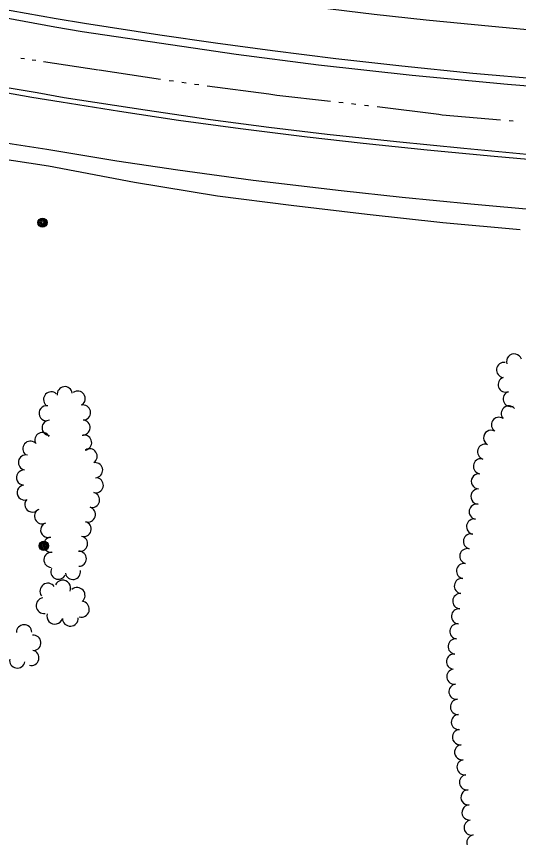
# Model space of a CAD drawing. Extents: x 588843 to 2552415, y 180129 to 269402.
# Drawn here: x 600324.7 to 600565.6, y 183174.8 to 183568.9 of the extents above; entities that cross this region are included whole.
import ezdxf

# ---------------------------------------------------------------- set-up
doc = ezdxf.new("R2010")
doc.units = 0
for name, color, linetype in [('E_LAND_TreeLine_P', 7, 'Continuous'), ('E_MISCPROP', 7, 'Continuous'), ('E_RDWY', 7, 'Continuous'), ('E_RDWY_Gravel', 7, 'Continuous'), ('E_WTR_P', 7, 'Continuous')]:
    doc.layers.add(name, color=color, linetype=linetype)

# ---------------------------------------------------------------- blocks, each defined once
blk = doc.blocks.new('POLE_3')
at = {"layer": 'E_MISCPROP'}
for radius in [14.6, 11, 7.32, 3.66]:
    blk.add_circle((0, 0), radius, dxfattribs=at)

msp = doc.modelspace()

# ---------------------------------------------------------------- linework, layer by layer
at = {"layer": 'E_LAND_TreeLine_P'}
for centre, radius, start, end in [((600563.47, 183403.3), 3.65, 18.223, 198.223), ((600558.67, 183399.25), 3.65, 82.3862, 262.3862), ((600559.46, 183392.21), 3.65, 109.7505, 289.7505), ((600341.37, 183385.11), 3.63, 46.4604, 226.4604), ((600347.94, 183387.6), 3.63, 8.4954, 188.4954), ((600354.1, 183385.47), 3.63, 305.0604, 125.0604), ((600561.84, 183385.32), 3.65, 107.4381, 287.4381), ((600339.19, 183378.44), 3.63, 80.8731, 260.8731), ((600356.66, 183378.8), 3.63, 282.9758, 102.9758), ((600560.95, 183378.34), 3.65, 40.8428, 220.8428), ((600556.22, 183372.89), 3.65, 57.4302, 237.4302), ((600340.63, 183371.46), 3.63, 89.2765, 269.2765), ((600356.45, 183371.58), 3.63, 265.8428, 85.8428), ((600337.22, 183365.61), 3.63, 28.2599, 208.2599), ((600552.45, 183366.65), 3.65, 61.8086, 241.8086), ((600331.42, 183361.42), 3.63, 49.516, 229.516), ((600357.21, 183364.37), 3.63, 278.2356, 98.2356), ((600359.83, 183357.79), 3.63, 303.9316, 123.9316), ((600549.54, 183359.99), 3.65, 73.2599, 253.2599), ((600329.31, 183354.81), 3.63, 79.432, 259.432), ((600362.49, 183351.12), 3.63, 273.9729, 93.9729), ((600547.56, 183352.98), 3.65, 82.0288, 262.0288), ((600328.37, 183347.62), 3.63, 85.8428, 265.8428), ((600546.56, 183345.76), 3.65, 88.2937, 268.2937), ((600362.8, 183343.89), 3.63, 255.6562, 75.6562), ((600328.67, 183340.41), 3.63, 100.2429, 280.2429), ((600546.34, 183338.47), 3.65, 88.2937, 268.2937), ((600361, 183336.85), 3.63, 255.6562, 75.6562), ((600332.38, 183334.61), 3.63, 137.9679, 317.9679), ((600358.99, 183329.86), 3.63, 252.8963, 72.8963), ((600545.54, 183331.24), 3.65, 80.0103, 260.0103), ((600337, 183329.03), 3.63, 115.9566, 295.9566), ((600339.96, 183322.4), 3.63, 111.8369, 291.8369), ((600356.97, 183322.88), 3.63, 254.5329, 74.5329), ((600544.28, 183324.05), 3.65, 80.0103, 260.0103), ((600341.46, 183315.34), 3.63, 97.5216, 277.5216), ((600355.24, 183315.82), 3.63, 258.347, 78.347), ((600542.79, 183316.92), 3.65, 76.0604, 256.0604), ((600541.04, 183309.84), 3.65, 76.0604, 256.0604), ((600341.54, 183308.1), 3.63, 87.0617, 267.0617), ((600354.65, 183308.62), 3.63, 270.4783, 90.4783), ((600539.47, 183302.72), 3.65, 81.5342, 261.5342), ((600344.87, 183302.4), 3.63, 154.2281, 334.2281), ((600351.84, 183302.3), 3.63, 190.0929, 10.0929), ((600346.95, 183294.53), 3.81, 336.7677, 156.7677), ((600538.4, 183295.51), 3.65, 81.5342, 261.5342), ((600339.82, 183293.06), 3.81, 35.8731, 215.8731), ((600353.84, 183290.99), 3.81, 310.8428, 130.8428), ((600337.96, 183286.12), 3.81, 97.7315, 277.7315), ((600537.64, 183288.25), 3.65, 85.4557, 265.4557), ((600355.9, 183284.36), 3.81, 254.5329, 74.5329), ((600343.16, 183281.03), 3.81, 162.4118, 342.4118), ((600537.06, 183280.98), 3.65, 85.4557, 265.4557), ((600350.61, 183280.09), 3.81, 182.2776, 2.2776), ((600328.42, 183273.26), 3.69, 1.0373, 181.0373), ((600536.26, 183273.73), 3.65, 83.6631, 263.6631), ((600332.81, 183268.28), 3.69, 275.3874, 95.3874), ((600535.46, 183266.48), 3.65, 83.6953, 263.6953), ((600331.82, 183261.06), 3.69, 256.7355, 76.7355), ((600534.66, 183259.23), 3.65, 83.6953, 263.6953), ((600325.13, 183259.84), 3.69, 170.2435, 350.2435), ((600534.8, 183252), 3.65, 98.0653, 278.0653), ((600535.83, 183244.78), 3.65, 98.0653, 278.0653), ((600536.53, 183237.52), 3.65, 93.6021, 273.6021), ((600536.99, 183230.24), 3.65, 93.6021, 273.6021), ((600537.5, 183222.97), 3.65, 98.1623, 278.1623), ((600538.54, 183215.75), 3.65, 98.1623, 278.1623), ((600539.68, 183208.54), 3.65, 99.5498, 279.5498), ((600540.89, 183201.35), 3.65, 99.5498, 279.5498), ((600541.59, 183194.1), 3.65, 93.7456, 273.7456), ((600542.07, 183186.82), 3.65, 93.7456, 273.7456), ((600543.1, 183179.61), 3.65, 100.1981, 280.1981), ((600544.39, 183172.43), 3.65, 100.1981, 280.1981)]:
    msp.add_arc(centre, radius, start, end, dxfattribs=at)
at = {"layer": 'E_RDWY'}
for points in [[(599979.37, 183645.45), (600029.67, 183634.26), (600076.18, 183623.59), (600115.41, 183614.75), (600162.11, 183604.03), (600200.82, 183595.23), (600227.2, 183589.66), (600256.57, 183583.69), (600280.4, 183579.26), (600314.91, 183573.02), (600343.78, 183567.93), (600357.35, 183565.73)], [(599959.32, 183609.25), (599989.24, 183602.58), (600030.72, 183593.01), (600075.84, 183582.73), (600125.13, 183571.72), (600174.41, 183560.7), (600213.67, 183552.71), (600254.19, 183544.68), (600295.26, 183536.71), (600332.14, 183530.12), (600346.23, 183527.89)], [(599870.31, 183605.24), (599908.01, 183596.62), (599941.81, 183588.98), (599988.84, 183578.27), (600034.43, 183567.76), (600079.99, 183557.15), (600124.49, 183546.94), (600169.52, 183537.11), (600213.06, 183528.03), (600250.65, 183520.6), (600287.6, 183513.89), (600322.7, 183507.81), (600339.37, 183505.27)], [(600364.17, 183588.57), (600380.07, 183585.85), (600394.72, 183583.61), (600409.71, 183581.43), (600423.48, 183579.28), (600447.1, 183576.27), (600468.82, 183573.35), (600496.31, 183570.02), (600521.28, 183567.27), (600552.79, 183564.21), (600581.74, 183561.54)], [(600357.35, 183565.73), (600393.5, 183560.12), (600420.3, 183556.23), (600447.57, 183552.53), (600477.92, 183548.72), (600509.62, 183545.19), (600543.69, 183541.74), (600577.15, 183538.78)], [(600346.23, 183527.89), (600374.22, 183523.42), (600402.46, 183519.2), (600432.26, 183515.1), (600464.18, 183511.17), (600491.1, 183508.07), (600521.71, 183504.94), (600553.86, 183501.82), (600586.51, 183498.99)], [(600339.37, 183505.27), (600372.92, 183499.63), (600402.1, 183495.26), (600438.32, 183490.36), (600480.53, 183485.43), (600509.81, 183482.23), (600542.66, 183478.91), (600576.26, 183475.94)]]:
    msp.add_lwpolyline(points, dxfattribs=at)
at = {"layer": 'E_RDWY_Gravel'}
for points in [[(599456.28, 183689.49), (599482.73, 183683.81), (599522.55, 183674.8), (599564.79, 183665.65), (599609.78, 183655.3), (599650.5, 183646.05), (599698.63, 183634.71), (599744.2, 183623.78), (599786.24, 183614.68), (599829.26, 183604.89), (599874.65, 183595.18), (599926.28, 183583.4), (599972.19, 183572.9), (600014.26, 183563.16), (600060.97, 183552.44), (600103.01, 183542.6), (600157.57, 183530.22), (600194.11, 183522.45), (600231.83, 183515.84), (600281.73, 183507), (600313.69, 183501.15), (600340.09, 183497.18)], [(599923.93, 183639.92), (599936.66, 183643), (599949.5, 183644.31), (599961.24, 183645.08), (599964.43, 183645.04), (599972.66, 183643.59), (599998.77, 183637.78), (600040.75, 183627.74), (600085.75, 183617.4), (600129.57, 183607.8), (600165.68, 183599.62), (600202.55, 183591.12), (600239.15, 183583.55), (600276.58, 183576.28), (600309.33, 183570.21), (600343.2, 183563.93), (600356.34, 183561.75)], [(599941.56, 183618.59), (599950.7, 183614.65), (599955.94, 183613.18), (599996.27, 183603.71), (600049.25, 183591.77), (600092.42, 183582.15), (600142.94, 183570.57), (600195.08, 183559.08), (600234.9, 183550.82), (600267.54, 183544.36), (600302.99, 183537.64), (600334.69, 183532.39), (600347.59, 183530.07)], [(600356.34, 183561.75), (600383.44, 183557.71), (600430.09, 183550.8), (600469.67, 183545.73), (600514.49, 183540.8), (600560.36, 183536.38), (600605.76, 183532.75), (600651.54, 183530.05), (600695.11, 183527.95), (600740.43, 183526.05), (600780.34, 183525.08), (600824.57, 183524.96), (600865.06, 183525.64), (600906.5, 183526.51), (600948.74, 183527.39), (600992.18, 183528.5), (601037.04, 183529.44), (601079.45, 183530.95), (601124.21, 183531.93), (601173.85, 183533.36), (601220.62, 183534.68), (601259.88, 183535.82), (601293.17, 183536.68)], [(600347.59, 183530.07), (600386.44, 183524.07), (600417.86, 183519.52), (600445.81, 183515.82), (600473.74, 183512.44), (600506.97, 183508.91), (600539.31, 183505.74), (600572.85, 183502.56)], [(600340.09, 183497.18), (600381.29, 183489.4), (600421.23, 183482.76), (600456.45, 183478.34), (600492.95, 183474.01), (600529.22, 183470.09), (600566.4, 183466.59)]]:
    msp.add_lwpolyline(points, dxfattribs=at)
at = {"layer": 'E_WTR_P'}
for points in [[(600326.79, 183548.97), (600328.62, 183548.7)], [(600332.27, 183548.17), (600334.09, 183547.9)], [(600337.74, 183547.37), (600364.18, 183543.35)], [(600364.48, 183543.26), (600393.91, 183538.87)], [(600397.97, 183538.26), (600400, 183537.96)], [(600404.06, 183537.35), (600406.09, 183537.05)], [(600410.16, 183536.5), (600412.2, 183536.23)], [(600416.27, 183535.69), (600445.77, 183531.74)], [(600445.77, 183531.74), (600449.67, 183531.22), (600475.33, 183528.27)], [(600479.41, 183527.8), (600481.44, 183527.56)], [(600485.52, 183527.09), (600487.56, 183526.86)], [(600491.64, 183526.39), (600493.25, 183526.21), (600493.68, 183526.15)], [(600497.75, 183525.65), (600527.29, 183521.98)], [(600527.29, 183521.98), (600528.97, 183521.77), (600556.93, 183519.32)], [(600561.02, 183518.97), (600563.07, 183518.79)]]:
    msp.add_lwpolyline(points, dxfattribs=at)

# ---------------------------------------------------------------- block references
at = {"layer": 'E_MISCPROP', "xscale": 0.1524003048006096, "yscale": 0.15240030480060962, "rotation": -15.467092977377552}
for p in [(600337.25, 183469.95), (600337.89, 183314.82)]:
    msp.add_blockref('POLE_3', p, dxfattribs=at)

doc.saveas('drawing.dxf')
